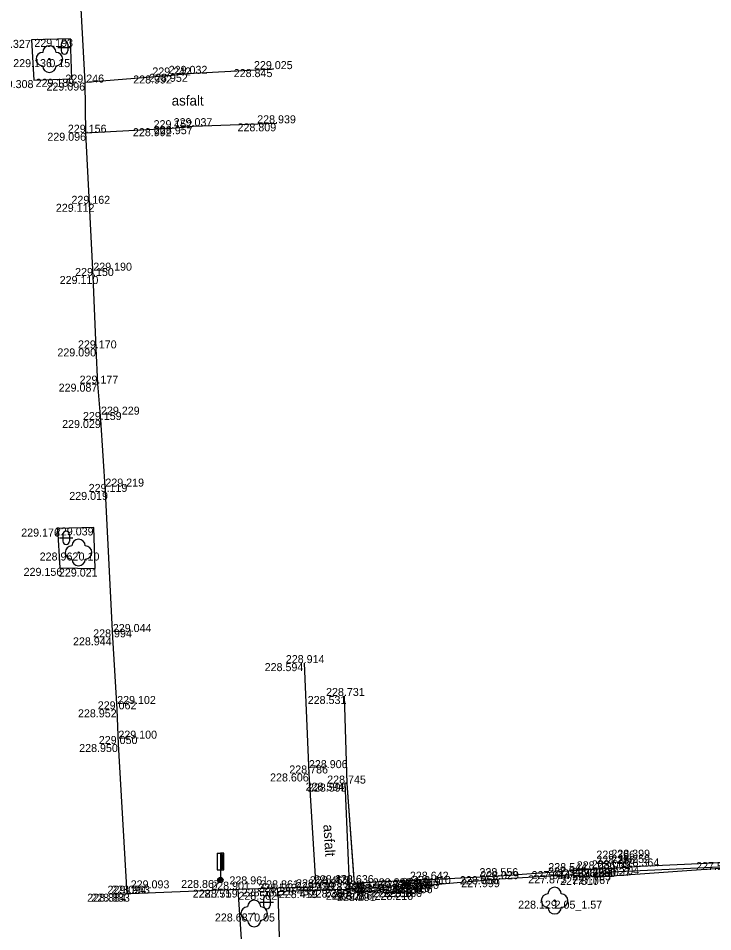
# Model space of a CAD drawing. Extents: x -599516 to -599132, y -1163668 to -1163119.
# Drawn here: x -599429.89 to -599403.85, y -1163304.47 to -1163270.22 of the extents above; entities that cross this region are included whole.
import ezdxf

# ---------------------------------------------------------------- set-up
doc = ezdxf.new("R2010")
doc.units = 0
for name, color, linetype in [('Bod-oznac1', 7, 'Continuous'), ('Bod-oznac2', 7, 'Continuous'), ('Bod-oznac3', 7, 'Continuous'), ('Bod-oznac4', 7, 'Continuous'), ('Bod-vyska1', 7, 'Continuous'), ('Bod-vyska2', 7, 'Continuous'), ('Bod-vyska3', 7, 'Continuous'), ('Bod-vyska4', 7, 'Continuous'), ('Z_cela-hrobu-dolni-linie', 7, 'Continuous'), ('Z_cela-hrobu-horni-linie', 7, 'Continuous'), ('Z_chodnik', 7, 'Continuous'), ('Z_komunikace', 7, 'Continuous'), ('Z_kultury-znacky', 7, 'Continuous'), ('Z_nove-stromy-prumer-kmene', 7, 'Continuous'), ('Z_obvod-kmene-spodek-ve-vysce1_2m', 7, 'Continuous'), ('Z_popis-budov-povrchu', 7, 'Continuous'), ('Z_stromy-kere', 7, 'Continuous'), ('Z_stromy-nove-vysazene', 7, 'Continuous'), ('Z_znacky-ostatni-orientacni-sloupek', 7, 'Continuous'), ('Z_zpevnene-plochy', 7, 'Continuous')]:
    doc.layers.add(name, color=color, linetype=linetype)

msp = doc.modelspace()

# ---------------------------------------------------------------- linework, layer by layer
at = {"layer": 'Bod-oznac1'}
for p, q in [((-599429.402, -1163271.03), (-599429.402, -1163271.03)), ((-599427.935, -1163270.994), (-599427.935, -1163270.994)), ((-599428.728, -1163271.753), (-599428.728, -1163271.753)), ((-599420.322, -1163272.127), (-599420.322, -1163272.127)), ((-599429.306, -1163272.539), (-599429.306, -1163272.539)), ((-599427.889, -1163272.489), (-599427.889, -1163272.489)), ((-599424.126, -1163272.366), (-599424.126, -1163272.366)), ((-599423.519, -1163272.304), (-599423.519, -1163272.304)), ((-599427.391, -1163272.632), (-599427.391, -1163272.632)), ((-599423.332, -1163274.267), (-599423.332, -1163274.267)), ((-599420.205, -1163274.159), (-599420.205, -1163274.159)), ((-599427.357, -1163274.513), (-599427.357, -1163274.513)), ((-599424.136, -1163274.342), (-599424.136, -1163274.342)), ((-599427.223, -1163277.178), (-599427.223, -1163277.178)), ((-599427.081, -1163279.885), (-599427.081, -1163279.885)), ((-599426.972, -1163282.599), (-599426.972, -1163282.599)), ((-599426.909, -1163283.921), (-599426.909, -1163283.921)), ((-599426.792, -1163285.283), (-599426.792, -1163285.283)), ((-599426.628, -1163287.98), (-599426.628, -1163287.98)), ((-599428.426, -1163289.354), (-599428.426, -1163289.354)), ((-599427.063, -1163289.311), (-599427.063, -1163289.311)), ((-599427.632, -1163290.252), (-599427.632, -1163290.252)), ((-599428.338, -1163290.827), (-599428.338, -1163290.827)), ((-599427.005, -1163290.854), (-599427.005, -1163290.854)), ((-599426.349, -1163293.433), (-599426.349, -1163293.433)), ((-599419.173, -1163294.399), (-599419.173, -1163294.399)), ((-599417.663, -1163295.631), (-599417.663, -1163295.631)), ((-599426.185, -1163296.131), (-599426.185, -1163296.131)), ((-599426.141, -1163297.432), (-599426.141, -1163297.432)), ((-599418.995, -1163298.536), (-599418.995, -1163298.536)), ((-599417.637, -1163298.882), (-599417.637, -1163298.882)), ((-599417.563, -1163298.916), (-599417.563, -1163298.916)), ((-599406.567, -1163302.023), (-599406.567, -1163302.023)), ((-599417.48, -1163302.39), (-599417.48, -1163302.39)), ((-599417.315, -1163302.353), (-599417.315, -1163302.353)), ((-599411.866, -1163302.387), (-599411.866, -1163302.387)), ((-599409.29, -1163302.355), (-599409.29, -1163302.355)), ((-599409.268, -1163302.197), (-599409.268, -1163302.197)), ((-599408.219, -1163302.13), (-599408.219, -1163302.13)), ((-599407.655, -1163302.094), (-599407.655, -1163302.094)), ((-599407.655, -1163302.102), (-599407.655, -1163302.102)), ((-599407.648, -1163302.242), (-599407.648, -1163302.242)), ((-599407.641, -1163302.382), (-599407.641, -1163302.382)), ((-599422.314, -1163302.529), (-599422.314, -1163302.529)), ((-599417.287, -1163302.649), (-599417.287, -1163302.649)), ((-599416.935, -1163302.632), (-599416.935, -1163302.632)), ((-599414.832, -1163302.537), (-599414.832, -1163302.537)), ((-599414.468, -1163302.52), (-599414.468, -1163302.52)), ((-599414.444, -1163302.725), (-599414.444, -1163302.725)), ((-599411.836, -1163302.501), (-599411.836, -1163302.501)), ((-599408.2, -1163302.414), (-599408.2, -1163302.414)), ((-599425.816, -1163303.045), (-599425.816, -1163303.045)), ((-599425.678, -1163303.044), (-599425.678, -1163303.044)), ((-599421.976, -1163302.894), (-599421.976, -1163302.894)), ((-599421.646, -1163302.888), (-599421.646, -1163302.888)), ((-599420.159, -1163302.972), (-599420.159, -1163302.972)), ((-599420.138, -1163302.842), (-599420.138, -1163302.842)), ((-599418.746, -1163302.909), (-599418.746, -1163302.909)), ((-599418.733, -1163302.804), (-599418.733, -1163302.804)), ((-599417.485, -1163302.891), (-599417.485, -1163302.891)), ((-599416.923, -1163302.853), (-599416.923, -1163302.853)), ((-599416.882, -1163302.974), (-599416.882, -1163302.974)), ((-599416.601, -1163302.966), (-599416.601, -1163302.966)), ((-599416.574, -1163303.02), (-599416.574, -1163303.02)), ((-599415.158, -1163302.979), (-599415.158, -1163302.979)), ((-599415.126, -1163302.88), (-599415.126, -1163302.88)), ((-599414.829, -1163302.753), (-599414.829, -1163302.753)), ((-599414.829, -1163302.869), (-599414.829, -1163302.869)), ((-599409.783, -1163303.305), (-599409.783, -1163303.305)), ((-599421.049, -1163303.786), (-599421.049, -1163303.786))]:
    msp.add_line(p, q, dxfattribs=at)
at = {"layer": 'Bod-oznac2'}
for p, q in [((-599420.322, -1163272.127), (-599420.322, -1163272.127)), ((-599424.126, -1163272.366), (-599424.126, -1163272.366)), ((-599423.519, -1163272.304), (-599423.519, -1163272.304)), ((-599427.391, -1163272.632), (-599427.391, -1163272.632)), ((-599423.332, -1163274.267), (-599423.332, -1163274.267)), ((-599420.205, -1163274.159), (-599420.205, -1163274.159)), ((-599427.357, -1163274.513), (-599427.357, -1163274.513)), ((-599424.136, -1163274.342), (-599424.136, -1163274.342)), ((-599427.223, -1163277.178), (-599427.223, -1163277.178)), ((-599427.081, -1163279.885), (-599427.081, -1163279.885)), ((-599426.972, -1163282.599), (-599426.972, -1163282.599)), ((-599426.909, -1163283.921), (-599426.909, -1163283.921)), ((-599426.792, -1163285.283), (-599426.792, -1163285.283)), ((-599426.628, -1163287.98), (-599426.628, -1163287.98)), ((-599426.349, -1163293.433), (-599426.349, -1163293.433)), ((-599419.173, -1163294.399), (-599419.173, -1163294.399)), ((-599417.663, -1163295.631), (-599417.663, -1163295.631)), ((-599426.185, -1163296.131), (-599426.185, -1163296.131)), ((-599426.141, -1163297.432), (-599426.141, -1163297.432)), ((-599418.995, -1163298.536), (-599418.995, -1163298.536)), ((-599417.563, -1163298.916), (-599417.563, -1163298.916)), ((-599406.567, -1163302.023), (-599406.567, -1163302.023)), ((-599411.866, -1163302.387), (-599411.866, -1163302.387)), ((-599409.29, -1163302.355), (-599409.29, -1163302.355)), ((-599409.268, -1163302.197), (-599409.268, -1163302.197)), ((-599408.219, -1163302.13), (-599408.219, -1163302.13)), ((-599407.655, -1163302.094), (-599407.655, -1163302.094)), ((-599407.641, -1163302.382), (-599407.641, -1163302.382)), ((-599417.287, -1163302.649), (-599417.287, -1163302.649)), ((-599414.468, -1163302.52), (-599414.468, -1163302.52)), ((-599411.836, -1163302.501), (-599411.836, -1163302.501)), ((-599408.2, -1163302.414), (-599408.2, -1163302.414)), ((-599425.816, -1163303.045), (-599425.816, -1163303.045)), ((-599425.678, -1163303.044), (-599425.678, -1163303.044)), ((-599421.976, -1163302.894), (-599421.976, -1163302.894)), ((-599420.159, -1163302.972), (-599420.159, -1163302.972)), ((-599420.138, -1163302.842), (-599420.138, -1163302.842)), ((-599418.746, -1163302.909), (-599418.746, -1163302.909)), ((-599418.733, -1163302.804), (-599418.733, -1163302.804)), ((-599416.923, -1163302.853), (-599416.923, -1163302.853)), ((-599416.882, -1163302.974), (-599416.882, -1163302.974)), ((-599416.601, -1163302.966), (-599416.601, -1163302.966)), ((-599416.574, -1163303.02), (-599416.574, -1163303.02)), ((-599415.158, -1163302.979), (-599415.158, -1163302.979)), ((-599415.126, -1163302.88), (-599415.126, -1163302.88)), ((-599414.829, -1163302.753), (-599414.829, -1163302.753)), ((-599414.829, -1163302.869), (-599414.829, -1163302.869))]:
    msp.add_line(p, q, dxfattribs=at)
at = {"layer": 'Bod-oznac3'}
for p, q in [((-599427.081, -1163279.885), (-599427.081, -1163279.885)), ((-599426.792, -1163285.283), (-599426.792, -1163285.283)), ((-599426.628, -1163287.98), (-599426.628, -1163287.98)), ((-599426.349, -1163293.433), (-599426.349, -1163293.433)), ((-599426.185, -1163296.131), (-599426.185, -1163296.131)), ((-599426.141, -1163297.432), (-599426.141, -1163297.432)), ((-599418.995, -1163298.536), (-599418.995, -1163298.536)), ((-599408.219, -1163302.13), (-599408.219, -1163302.13)), ((-599407.655, -1163302.094), (-599407.655, -1163302.094)), ((-599425.678, -1163303.044), (-599425.678, -1163303.044)), ((-599421.976, -1163302.894), (-599421.976, -1163302.894)), ((-599416.601, -1163302.966), (-599416.601, -1163302.966)), ((-599415.126, -1163302.88), (-599415.126, -1163302.88))]:
    msp.add_line(p, q, dxfattribs=at)
at = {"layer": 'Bod-oznac4'}
for p, q in [((-599408.219, -1163302.13), (-599408.219, -1163302.13)), ((-599407.655, -1163302.094), (-599407.655, -1163302.094))]:
    msp.add_line(p, q, dxfattribs=at)
at = {"layer": 'Z_cela-hrobu-dolni-linie'}
msp.add_line((-599417.287, -1163302.649), (-599416.935, -1163302.632), dxfattribs=at)
for points in [[(-599417.287, -1163302.649), (-599417.315, -1163302.353), (-599417.563, -1163298.916)], [(-599401.481, -1163301.771), (-599402.353, -1163301.801), (-599402.994, -1163301.857), (-599406.567, -1163302.023), (-599407.655, -1163302.094), (-599408.219, -1163302.13), (-599409.268, -1163302.197), (-599411.866, -1163302.387), (-599414.468, -1163302.52), (-599414.832, -1163302.537)], [(-599418.733, -1163302.804), (-599420.138, -1163302.842), (-599421.646, -1163302.888)]]:
    msp.add_lwpolyline(points, dxfattribs=at)
at = {"layer": 'Z_cela-hrobu-horni-linie'}
for p, q in [((-599420.322, -1163272.127), (-599423.519, -1163272.304)), ((-599423.332, -1163274.267), (-599420.205, -1163274.159))]:
    msp.add_line(p, q, dxfattribs=at)
for points in [[(-599424.126, -1163272.366), (-599427.391, -1163272.632), (-599427.53, -1163269.863)], [(-599419.173, -1163294.399), (-599418.995, -1163298.536), (-599418.995, -1163298.536), (-599418.733, -1163302.804), (-599420.138, -1163302.842), (-599421.976, -1163302.894), (-599421.976, -1163302.894), (-599425.678, -1163303.044), (-599425.678, -1163303.044), (-599425.816, -1163303.045), (-599426.141, -1163297.432), (-599426.141, -1163297.432), (-599426.185, -1163296.131), (-599426.185, -1163296.131), (-599426.349, -1163293.433), (-599426.349, -1163293.433), (-599426.628, -1163287.98), (-599426.628, -1163287.98), (-599426.792, -1163285.283), (-599426.792, -1163285.283), (-599426.909, -1163283.921), (-599426.972, -1163282.599), (-599427.081, -1163279.885), (-599427.081, -1163279.885), (-599427.223, -1163277.178), (-599427.357, -1163274.513), (-599424.136, -1163274.342)], [(-599417.287, -1163302.649), (-599417.563, -1163298.916), (-599417.663, -1163295.631)], [(-599397.42, -1163298.325), (-599397.219, -1163301.587), (-599398.586, -1163301.649), (-599398.586, -1163301.649), (-599401.355, -1163301.765), (-599401.355, -1163301.765), (-599402.353, -1163301.801), (-599402.353, -1163301.801), (-599402.994, -1163301.857), (-599402.994, -1163301.857), (-599406.567, -1163302.023), (-599407.655, -1163302.094), (-599407.655, -1163302.094), (-599408.219, -1163302.13), (-599408.219, -1163302.13), (-599409.268, -1163302.197), (-599411.866, -1163302.387), (-599414.468, -1163302.52), (-599417.287, -1163302.649)]]:
    msp.add_lwpolyline(points, dxfattribs=at)
at = {"layer": 'Z_chodnik'}
for points in [[(-599420.322, -1163272.127), (-599423.519, -1163272.304), (-599424.126, -1163272.366), (-599427.391, -1163272.632)], [(-599427.357, -1163274.513), (-599424.136, -1163274.342), (-599423.332, -1163274.267), (-599420.205, -1163274.159)], [(-599419.173, -1163294.399), (-599418.995, -1163298.536), (-599418.733, -1163302.804)], [(-599417.485, -1163302.891), (-599417.48, -1163302.39), (-599417.637, -1163298.882), (-599417.563, -1163298.916), (-599417.663, -1163295.631)]]:
    msp.add_lwpolyline(points, dxfattribs=at)
at = {"layer": 'Z_komunikace'}
for points in [[(-599421.52, -1163304.754), (-599421.646, -1163302.888), (-599421.976, -1163302.894), (-599425.678, -1163303.044), (-599425.816, -1163303.045), (-599426.141, -1163297.432), (-599426.185, -1163296.131), (-599426.349, -1163293.433), (-599426.628, -1163287.98), (-599426.792, -1163285.283), (-599426.909, -1163283.921), (-599426.972, -1163282.599), (-599427.081, -1163279.885), (-599427.223, -1163277.178), (-599427.357, -1163274.513), (-599427.391, -1163272.632), (-599427.53, -1163269.863)], [(-599427.935, -1163270.994), (-599429.402, -1163271.03), (-599429.306, -1163272.539), (-599427.889, -1163272.489), (-599427.935, -1163270.994)], [(-599427.063, -1163289.311), (-599428.426, -1163289.354), (-599428.338, -1163290.827), (-599427.005, -1163290.854), (-599427.063, -1163289.311)], [(-599401.47, -1163301.949), (-599407.641, -1163302.382), (-599408.2, -1163302.414), (-599409.29, -1163302.355), (-599411.836, -1163302.501), (-599414.444, -1163302.725), (-599414.829, -1163302.753), (-599414.829, -1163302.869), (-599415.126, -1163302.88), (-599415.158, -1163302.979), (-599416.574, -1163303.02), (-599416.601, -1163302.966), (-599416.882, -1163302.974), (-599416.923, -1163302.853), (-599417.485, -1163302.891), (-599418.746, -1163302.909), (-599420.159, -1163302.972), (-599420.116, -1163304.659)]]:
    msp.add_lwpolyline(points, dxfattribs=at)
at = {"layer": 'Z_kultury-znacky'}
for p, q in [((-599428.283, -1163271.194), (-599428.283, -1163271.444)), ((-599428.033, -1163271.194), (-599428.033, -1163271.444)), ((-599428.408, -1163271.319), (-599427.908, -1163271.319)), ((-599428.35, -1163289.703), (-599427.85, -1163289.703)), ((-599428.225, -1163289.578), (-599428.225, -1163289.828)), ((-599427.975, -1163289.578), (-599427.975, -1163289.828)), ((-599420.82, -1163303.361), (-599420.32, -1163303.361)), ((-599420.695, -1163303.236), (-599420.695, -1163303.486)), ((-599420.445, -1163303.236), (-599420.445, -1163303.486))]:
    msp.add_line(p, q, dxfattribs=at)
for centre, start, end in [((-599428.158, -1163271.195), 0, 180), ((-599428.158, -1163271.445), 180, 0), ((-599428.1, -1163289.578), 0, 180), ((-599428.1, -1163289.828), 180, 0), ((-599420.57, -1163303.236), 0, 180), ((-599420.57, -1163303.486), 180, 0)]:
    msp.add_arc(centre, 0.125, start, end, dxfattribs=at)
at = {"layer": 'Z_stromy-kere'}
msp.add_circle((-599409.783, -1163303.305), 0.025, dxfattribs=at)
for centre, start, end in [((-599410.033, -1163303.305), 90, 270), ((-599409.783, -1163303.055), 0, 180), ((-599409.533, -1163303.305), 270, 90), ((-599409.783, -1163303.555), 180, 0)]:
    msp.add_arc(centre, 0.25, start, end, dxfattribs=at)
at = {"layer": 'Z_stromy-nove-vysazene'}
for centre in [(-599428.728, -1163271.753), (-599427.632, -1163290.252), (-599421.049, -1163303.786)]:
    msp.add_circle(centre, 0.025, dxfattribs=at)
for centre, start, end in [((-599428.978, -1163271.753), 90, 270), ((-599428.728, -1163271.503), 0, 180), ((-599428.478, -1163271.753), 270, 90), ((-599428.728, -1163272.003), 180, 0), ((-599427.882, -1163290.252), 90, 270), ((-599427.632, -1163290.002), 0, 180), ((-599427.382, -1163290.252), 270, 90), ((-599427.632, -1163290.502), 180, 0), ((-599421.049, -1163303.536), 0, 180), ((-599421.299, -1163303.786), 90, 270), ((-599420.799, -1163303.786), 270, 90), ((-599421.049, -1163304.036), 180, 0)]:
    msp.add_arc(centre, 0.25, start, end, dxfattribs=at)
at = {"layer": 'Z_znacky-ostatni-orientacni-sloupek'}
for p, q in [((-599422.439, -1163301.529), (-599422.439, -1163302.154)), ((-599422.439, -1163301.529), (-599422.314, -1163301.529)), ((-599422.439, -1163302.154), (-599422.314, -1163302.154)), ((-599422.314, -1163302.154), (-599422.314, -1163302.429))]:
    msp.add_line(p, q, dxfattribs=at)
for points in [[(-599422.314, -1163302.154), (-599422.189, -1163302.154), (-599422.189, -1163301.529), (-599422.314, -1163301.529)], [(-599422.272, -1163302.112), (-599422.231, -1163302.112), (-599422.231, -1163301.572), (-599422.272, -1163301.572)]]:
    msp.add_lwpolyline(points, close=True, dxfattribs=at)
for radius in [0.1, 0.065, 0.03]:
    msp.add_circle((-599422.314, -1163302.529), radius, dxfattribs=at)
at = {"layer": 'Z_zpevnene-plochy'}
for p, q in [((-599401.47, -1163301.949), (-599407.648, -1163302.242)), ((-599409.29, -1163302.355), (-599411.836, -1163302.501)), ((-599407.641, -1163302.382), (-599407.655, -1163302.102)), ((-599416.923, -1163302.853), (-599416.935, -1163302.632)), ((-599414.829, -1163302.753), (-599414.832, -1163302.537)), ((-599418.746, -1163302.909), (-599420.159, -1163302.972))]:
    msp.add_line(p, q, dxfattribs=at)
for points in [[(-599408.219, -1163302.13), (-599408.2, -1163302.414), (-599407.641, -1163302.382), (-599407.655, -1163302.094)], [(-599414.829, -1163302.753), (-599414.829, -1163302.869), (-599415.126, -1163302.88), (-599415.126, -1163302.88), (-599415.158, -1163302.979), (-599416.574, -1163303.02), (-599416.601, -1163302.966), (-599416.601, -1163302.966), (-599416.882, -1163302.974), (-599416.923, -1163302.853)]]:
    msp.add_lwpolyline(points, dxfattribs=at)

# ---------------------------------------------------------------- texts
at = {"layer": 'Bod-vyska1'}
for s, p in [('229.327', (-599430.874, -1163271.33)), ('229.193', (-599429.29, -1163271.294)), ('229.136', (-599430.083, -1163272.053)), ('228.845', (-599421.815, -1163272.427)), ('229.308', (-599430.774, -1163272.839)), ('229.189', (-599429.244, -1163272.789)), ('228.992', (-599425.585, -1163272.666)), ('228.952', (-599424.989, -1163272.604)), ('229.096', (-599428.837, -1163272.932)), ('228.957', (-599424.804, -1163274.567)), ('228.809', (-599421.673, -1163274.459)), ('229.096', (-599428.803, -1163274.813)), ('228.992', (-599425.595, -1163274.642)), ('229.112', (-599428.485, -1163277.478)), ('229.110', (-599428.341, -1163280.185)), ('229.090', (-599428.427, -1163282.899)), ('229.087', (-599428.379, -1163284.221)), ('229.029', (-599428.249, -1163285.583)), ('229.019', (-599427.981, -1163288.28)), ('229.176', (-599429.783, -1163289.654)), ('229.039', (-599428.52, -1163289.611)), ('228.962', (-599429.091, -1163290.552)), ('229.156', (-599429.693, -1163291.127)), ('229.021', (-599428.369, -1163291.154)), ('228.944', (-599427.842, -1163293.733)), ('228.594', (-599420.655, -1163294.699)), ('228.531', (-599419.041, -1163295.931)), ('228.952', (-599427.655, -1163296.431)), ('228.950', (-599427.609, -1163297.732)), ('228.606', (-599420.452, -1163298.836)), ('228.594', (-599419.119, -1163299.182)), ('228.595', (-599419.033, -1163299.216)), ('227.704', (-599408.062, -1163302.323)), ('227.522', (-599404.477, -1163302.157)), ('228.465', (-599418.961, -1163302.69)), ('228.470', (-599418.808, -1163302.653)), ('228.056', (-599413.334, -1163302.687)), ('227.873', (-599410.775, -1163302.655)), ('227.914', (-599410.647, -1163302.497)), ('227.836', (-599409.691, -1163302.43)), ('227.759', (-599409.129, -1163302.394)), ('227.759', (-599409.129, -1163302.402)), ('227.763', (-599409.122, -1163302.542)), ('227.767', (-599409.117, -1163302.682)), ('228.867', (-599423.786, -1163302.829)), ('228.336', (-599418.757, -1163302.949)), ('228.336', (-599418.405, -1163302.932)), ('228.202', (-599416.312, -1163302.837)), ('228.182', (-599415.846, -1163302.82)), ('228.156', (-599415.81, -1163303.025)), ('227.999', (-599413.285, -1163302.801)), ('227.810', (-599409.578, -1163302.714)), ('228.884', (-599427.309, -1163303.345)), ('228.883', (-599427.16, -1163303.344)), ('228.751', (-599423.355, -1163303.194)), ('228.759', (-599423.118, -1163303.188)), ('228.502', (-599421.639, -1163303.272)), ('228.581', (-599421.516, -1163303.142)), ('228.435', (-599420.226, -1163303.104)), ('228.419', (-599420.124, -1163303.209)), ('228.330', (-599418.965, -1163303.191)), ('228.278', (-599418.406, -1163303.153)), ('228.308', (-599418.362, -1163303.274)), ('228.286', (-599418.071, -1163303.266)), ('228.291', (-599417.94, -1163303.32)), ('228.200', (-599416.604, -1163303.18)), ('228.210', (-599416.534, -1163303.279)), ('228.180', (-599416.205, -1163303.169)), ('228.169', (-599416.184, -1163303.053)), ('228.129', (-599411.149, -1163303.605)), ('228.687', (-599422.521, -1163304.086))]:
    msp.add_text(s, height=0.3, dxfattribs=at).set_placement(p)
at = {"layer": 'Bod-vyska2'}
for s, p in [('229.025', (-599421.056, -1163272.127)), ('229.242', (-599424.867, -1163272.366)), ('229.032', (-599424.253, -1163272.304)), ('229.246', (-599428.126, -1163272.632)), ('229.037', (-599424.067, -1163274.267)), ('228.939', (-599420.934, -1163274.159)), ('229.156', (-599428.034, -1163274.513)), ('229.152', (-599424.819, -1163274.342)), ('229.162', (-599427.9, -1163277.178)), ('229.150', (-599427.763, -1163279.885)), ('229.170', (-599427.655, -1163282.599)), ('229.177', (-599427.594, -1163283.921)), ('229.159', (-599427.469, -1163285.283)), ('229.119', (-599427.253, -1163287.98)), ('228.994', (-599427.084, -1163293.433)), ('228.914', (-599419.862, -1163294.399)), ('228.731', (-599418.353, -1163295.631)), ('229.062', (-599426.913, -1163296.131)), ('229.050', (-599426.874, -1163297.432)), ('228.786', (-599419.731, -1163298.536)), ('228.745', (-599418.31, -1163298.916)), ('228.544', (-599410.02, -1163302.197)), ('228.036', (-599408.953, -1163302.13)), ('228.009', (-599408.388, -1163302.094)), ('228.364', (-599407.308, -1163302.023)), ('228.636', (-599418.016, -1163302.649)), ('228.642', (-599415.209, -1163302.52)), ('228.556', (-599412.601, -1163302.387)), ('228.029', (-599412.57, -1163302.501)), ('227.943', (-599410.032, -1163302.355)), ('228.060', (-599408.933, -1163302.414)), ('228.027', (-599408.382, -1163302.382)), ('228.901', (-599422.658, -1163302.894)), ('228.562', (-599420.894, -1163302.972)), ('228.861', (-599420.821, -1163302.842)), ('228.479', (-599419.488, -1163302.909)), ('228.735', (-599419.475, -1163302.804)), ('228.328', (-599417.664, -1163302.853)), ('228.358', (-599417.623, -1163302.974)), ('228.346', (-599417.342, -1163302.966)), ('228.401', (-599417.267, -1163303.02)), ('228.420', (-599415.903, -1163302.979)), ('228.320', (-599415.866, -1163302.88)), ('228.330', (-599415.569, -1163302.869)), ('228.319', (-599415.512, -1163302.753)), ('229.094', (-599426.55, -1163303.045)), ('228.963', (-599426.407, -1163303.044))]:
    msp.add_text(s, height=0.3, dxfattribs=at).set_placement(p)
at = {"layer": 'Bod-vyska3'}
for s, p in [('229.190', (-599427.081, -1163279.685)), ('229.229', (-599426.792, -1163285.083)), ('229.219', (-599426.628, -1163287.78)), ('229.044', (-599426.349, -1163293.233)), ('229.102', (-599426.185, -1163295.931)), ('229.100', (-599426.141, -1163297.232)), ('228.906', (-599418.995, -1163298.336)), ('228.236', (-599408.219, -1163301.93)), ('228.259', (-599407.655, -1163301.894)), ('228.961', (-599421.976, -1163302.694)), ('228.410', (-599415.126, -1163302.68)), ('229.093', (-599425.678, -1163302.844)), ('228.396', (-599416.601, -1163302.766))]:
    msp.add_text(s, height=0.3, dxfattribs=at).set_placement(p)
at = {"layer": 'Bod-vyska4'}
for s, p in [('228.396', (-599408.219, -1163301.73)), ('228.399', (-599407.655, -1163301.694))]:
    msp.add_text(s, height=0.3, dxfattribs=at).set_placement(p)
at = {"layer": 'Z_nove-stromy-prumer-kmene'}
for s, p in [('0.15', (-599428.728, -1163272.053)), ('0.10', (-599427.632, -1163290.552)), ('0.05', (-599421.049, -1163304.086))]:
    msp.add_text(s, height=0.3, dxfattribs=at).set_placement(p)
at = {"layer": 'Z_obvod-kmene-spodek-ve-vysce1_2m'}
msp.add_text('2.05_1.57', height=0.3, dxfattribs=at).set_placement((-599409.783, -1163303.605))
at = {"layer": 'Z_popis-budov-povrchu'}
msp.add_text('asfalt', height=0.375, dxfattribs=at).set_placement((-599424.142, -1163273.494))
msp.add_text('asfalt', height=0.375, rotation=273.4503, dxfattribs=at).set_placement((-599418.453, -1163300.459))

doc.saveas('drawing.dxf')
